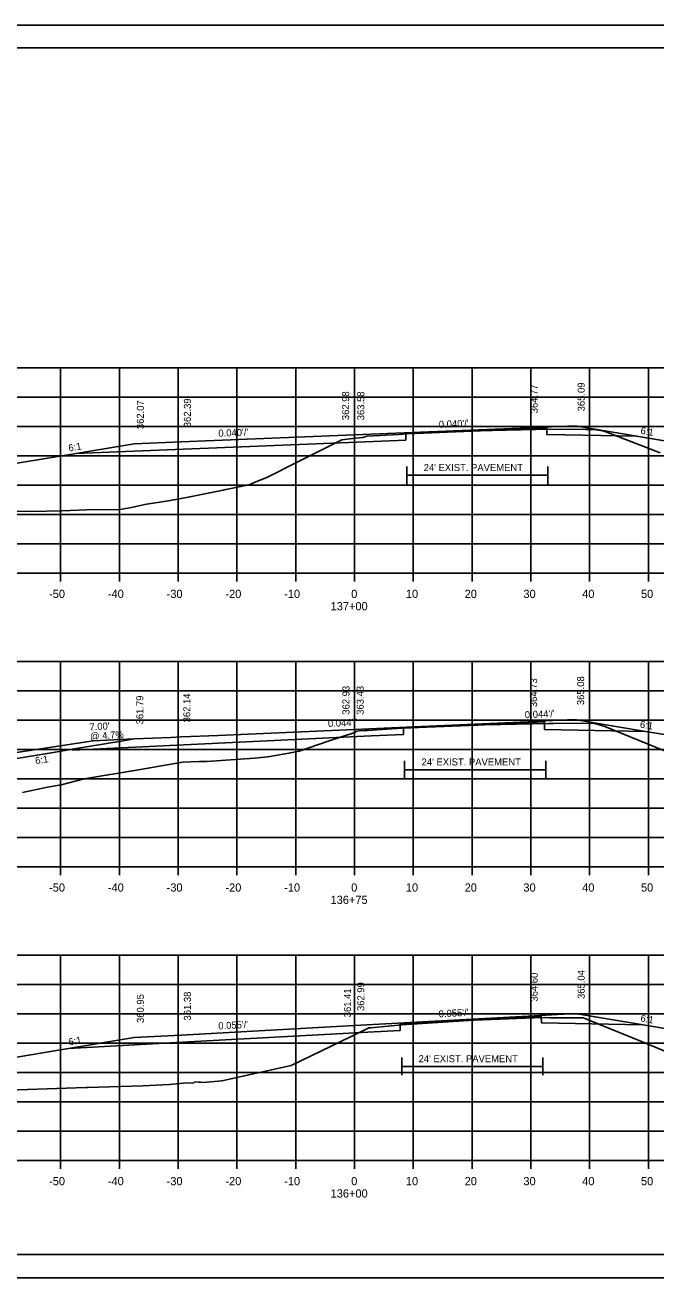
# Model space of a CAD drawing. Extents: x 1374859 to 1376773, y 382242 to 389804.
# Drawn here: x 1376078.5 to 1376185.9, y 385441.8 to 385655.1 of the extents above; entities that cross this region are included whole.
import ezdxf

# ---------------------------------------------------------------- set-up
doc = ezdxf.new("R2010")
doc.units = 0
for name, color, linetype in [('R_Axis', 7, 'Continuous'), ('R_Axis Annot', 7, 'Continuous'), ('R_Border', 7, 'Continuous'), ('R_Border Notes', 7, 'Continuous'), ('R_Drive', 7, 'Continuous'), ('R_Exist Surface', 7, 'Continuous'), ('R_Fin Surface', 7, 'Continuous'), ('R_Grid', 7, 'Continuous'), ('R_No Plot', 7, 'Continuous'), ('R_Xsect Elev', 7, 'Continuous'), ('R_Xsect Slope', 7, 'Continuous')]:
    doc.layers.add(name, color=color, linetype=linetype)

msp = doc.modelspace()

# ---------------------------------------------------------------- linework, layer by layer
at = {"layer": 'R_Axis'}
for p, q in [((1375994.57, 385561.79), (1376274.57, 385561.79)), ((1376084.57, 385560.39), (1376084.57, 385561.79)), ((1376094.57, 385560.39), (1376094.57, 385561.79)), ((1376104.57, 385560.39), (1376104.57, 385561.79)), ((1376114.57, 385560.39), (1376114.57, 385561.79)), ((1376124.57, 385560.39), (1376124.57, 385561.79)), ((1376134.57, 385560.39), (1376134.57, 385561.79)), ((1376144.57, 385560.39), (1376144.57, 385561.79)), ((1376154.57, 385560.39), (1376154.57, 385561.79)), ((1376164.57, 385560.39), (1376164.57, 385561.79)), ((1376174.57, 385560.39), (1376174.57, 385561.79)), ((1376184.57, 385560.39), (1376184.57, 385561.79)), ((1375994.57, 385511.79), (1376274.57, 385511.79)), ((1376084.57, 385510.39), (1376084.57, 385511.79)), ((1376094.57, 385510.39), (1376094.57, 385511.79)), ((1376104.57, 385510.39), (1376104.57, 385511.79)), ((1376114.57, 385510.39), (1376114.57, 385511.79)), ((1376124.57, 385510.39), (1376124.57, 385511.79)), ((1376134.57, 385510.39), (1376134.57, 385511.79)), ((1376144.57, 385510.39), (1376144.57, 385511.79)), ((1376154.57, 385510.39), (1376154.57, 385511.79)), ((1376164.57, 385510.39), (1376164.57, 385511.79)), ((1376174.57, 385510.39), (1376174.57, 385511.79)), ((1376184.57, 385510.39), (1376184.57, 385511.79)), ((1375994.57, 385461.79), (1376274.57, 385461.79)), ((1376084.57, 385460.39), (1376084.57, 385461.79)), ((1376094.57, 385460.39), (1376094.57, 385461.79)), ((1376104.57, 385460.39), (1376104.57, 385461.79)), ((1376114.57, 385460.39), (1376114.57, 385461.79)), ((1376124.57, 385460.39), (1376124.57, 385461.79)), ((1376134.57, 385460.39), (1376134.57, 385461.79)), ((1376144.57, 385460.39), (1376144.57, 385461.79)), ((1376154.57, 385460.39), (1376154.57, 385461.79)), ((1376164.57, 385460.39), (1376164.57, 385461.79)), ((1376174.57, 385460.39), (1376174.57, 385461.79)), ((1376184.57, 385460.39), (1376184.57, 385461.79))]:
    msp.add_line(p, q, dxfattribs=at)
at = {"layer": 'R_Border'}
for p, q in [((1375976.57, 385651.25), (1376292.75, 385651.25)), ((1376129.09, 385650.99), (1376129.09, 385650.99)), ((1376129.09, 385650.99), (1376129.09, 385650.99)), ((1376292.75, 385445.79), (1375976.57, 385445.79))]:
    msp.add_line(p, q, dxfattribs=at)
at = {"layer": 'R_Border Notes'}
for points in [[(1376143.47, 385579.98), (1376143.47, 385576.98)], [(1376167.48, 385579.98), (1376167.48, 385576.98)], [(1376143.47, 385578.48), (1376167.48, 385578.48)], [(1376143.1, 385529.85), (1376143.1, 385526.85)], [(1376167.11, 385529.85), (1376167.11, 385526.85)], [(1376143.1, 385528.35), (1376167.11, 385528.35)], [(1376142.6, 385479.32), (1376142.6, 385476.32)], [(1376142.6, 385477.82), (1376166.6, 385477.82)], [(1376166.6, 385479.32), (1376166.6, 385476.32)]]:
    msp.add_lwpolyline(points, dxfattribs=at)
at = {"layer": 'R_Drive'}
for p, q in [((1376015.62, 385522.06), (1376090.1, 385533.25)), ((1376090.1, 385533.25), (1376097.08, 385533.58))]:
    msp.add_line(p, q, dxfattribs=at)
at = {"layer": 'R_Exist Surface'}
for points in [[(1376071.38, 385572.39), (1376079.64, 385572.32), (1376084.76, 385572.43), (1376088.95, 385572.59), (1376090.35, 385572.63), (1376094.38, 385572.61), (1376096.34, 385572.95), (1376099.18, 385573.54), (1376102.95, 385574.15), (1376105.99, 385574.7), (1376109.95, 385575.47), (1376112.22, 385575.92), (1376112.38, 385576), (1376116.67, 385576.88), (1376117.78, 385577.35), (1376119.66, 385578.11), (1376125.06, 385580.83), (1376132.4, 385584.51), (1376134.75, 385584.8), (1376135.99, 385584.93), (1376136.69, 385585.12), (1376142.16, 385585.45), (1376143.47, 385585.53), (1376153.11, 385585.95), (1376155.53, 385586.06), (1376165.39, 385586.26), (1376167.69, 385586.31), (1376173.92, 385586.3), (1376175.33, 385586.29), (1376176.1, 385586.16), (1376177.03, 385586.01), (1376186.56, 385582.32)], [(1376078.11, 385524.49), (1376082.34, 385525.36), (1376084.65, 385525.77), (1376088.58, 385526.78), (1376097.81, 385528.34), (1376105.28, 385529.62), (1376108.12, 385529.77), (1376109.47, 385529.77), (1376117.54, 385530.3), (1376119.84, 385530.54), (1376123.72, 385531.23), (1376125.15, 385531.48), (1376130.26, 385533.28), (1376134.28, 385534.58), (1376134.55, 385534.7), (1376134.95, 385534.91), (1376135.39, 385534.94), (1376136.3, 385535), (1376136.51, 385535.01), (1376136.78, 385535.03), (1376143.44, 385535.45), (1376144, 385535.47), (1376155.57, 385535.96), (1376156.62, 385535.98), (1376167.68, 385536.24), (1376168.44, 385536.23), (1376175.13, 385536.26), (1376175.39, 385536.22), (1376176.61, 385535.89), (1376177.14, 385535.68), (1376193.15, 385529.18)], [(1376072.31, 385473.64), (1376088.85, 385474.23), (1376088.93, 385474.23), (1376089.14, 385474.24), (1376098.55, 385474.54), (1376103.1, 385474.77), (1376105.96, 385475.02), (1376107.18, 385475), (1376107.41, 385475.22), (1376108.1, 385475.17), (1376108.36, 385475.17), (1376108.8, 385475.09), (1376112, 385475.37), (1376118.39, 385476.79), (1376123.82, 385477.99), (1376134.02, 385482.93), (1376136.99, 385484.38), (1376137.33, 385484.41), (1376142.6, 385484.9), (1376143.45, 385484.95), (1376154.85, 385485.72), (1376165.14, 385486.07), (1376166.86, 385486.13), (1376167.8, 385486.12), (1376173.46, 385486.08), (1376173.93, 385485.91), (1376175.85, 385485.16), (1376183.38, 385482.04), (1376192.41, 385478.3)]]:
    msp.add_lwpolyline(points, dxfattribs=at)
at = {"layer": 'R_Fin Surface'}
for points in [[(1376039.68, 385573.28), (1376047.02, 385570.83), (1376075.09, 385580.19), (1376087.19, 385582.21), (1376097.09, 385583.86), (1376105.09, 385584.18), (1376134.59, 385585.37), (1376164.09, 385586.56), (1376172.09, 385586.88), (1376183.9, 385584.92), (1376194.09, 385583.22), (1376218.26, 385575.16)], [(1376087.18, 385582.21), (1376108.31, 385583.06), (1376137.79, 385584.25), (1376143.29, 385584.47), (1376143.3, 385585.55), (1376167.3, 385586.52), (1376167.31, 385585.44), (1376182.58, 385585.14)], [(1376043.57, 385522.27), (1376044.63, 385521.91), (1376047.86, 385520.84), (1376053.72, 385522.79), (1376075.08, 385529.91), (1376084.32, 385531.45), (1376086.89, 385531.88), (1376094.89, 385533.21), (1376097.08, 385533.58), (1376103.35, 385533.85), (1376105.08, 385533.93), (1376111.37, 385534.2), (1376134.58, 385535.22), (1376140.87, 385535.49), (1376164.08, 385536.52), (1376165.8, 385536.59), (1376172.08, 385536.87), (1376174.65, 385536.44), (1376184.09, 385534.87), (1376186.25, 385534.51), (1376194.08, 385533.2), (1376199.19, 385531.5), (1376218.1, 385525.2)], [(1376086.58, 385531.69), (1376107.91, 385532.71), (1376137.39, 385534.11), (1376142.89, 385534.37), (1376142.9, 385535.42), (1376166.9, 385536.48), (1376166.91, 385535.22), (1376184.09, 385534.87)], [(1376041.84, 385473.7), (1376050.41, 385470.84), (1376075.09, 385479.07), (1376085.92, 385480.87), (1376097.09, 385482.74), (1376105.09, 385483.17), (1376134.59, 385484.78), (1376164.09, 385486.39), (1376172.09, 385486.83), (1376184.68, 385484.73), (1376194.09, 385483.16), (1376219.98, 385474.53)], [(1376085.92, 385480.87), (1376107.36, 385482.05), (1376136.84, 385483.66), (1376142.34, 385483.95), (1376142.35, 385485.04), (1376166.35, 385486.35), (1376166.36, 385485.27), (1376183.52, 385484.92)]]:
    msp.add_lwpolyline(points, dxfattribs=at)
at = {"layer": 'R_Grid'}
for p, q in [((1375994.57, 385596.79), (1376274.57, 385596.79)), ((1376084.57, 385561.79), (1376084.57, 385596.79)), ((1376094.57, 385561.79), (1376094.57, 385596.79)), ((1376104.57, 385561.79), (1376104.57, 385596.79)), ((1376114.57, 385561.79), (1376114.57, 385596.79)), ((1376124.57, 385561.79), (1376124.57, 385596.79)), ((1376134.57, 385561.79), (1376134.57, 385596.79)), ((1376144.57, 385561.79), (1376144.57, 385596.79)), ((1376154.57, 385561.79), (1376154.57, 385596.79)), ((1376164.57, 385561.79), (1376164.57, 385596.79)), ((1376174.57, 385561.79), (1376174.57, 385596.79)), ((1376184.57, 385561.79), (1376184.57, 385596.79)), ((1375994.57, 385591.79), (1376274.57, 385591.79)), ((1375994.57, 385586.79), (1376274.57, 385586.79)), ((1375994.57, 385581.79), (1376274.57, 385581.79)), ((1375994.57, 385576.79), (1376274.57, 385576.79)), ((1375994.57, 385571.79), (1376274.57, 385571.79)), ((1375994.57, 385566.79), (1376274.57, 385566.79)), ((1375994.57, 385561.79), (1376274.57, 385561.79)), ((1375994.57, 385546.79), (1376274.57, 385546.79)), ((1376084.57, 385511.79), (1376084.57, 385546.79)), ((1376094.57, 385511.79), (1376094.57, 385546.79)), ((1376104.57, 385511.79), (1376104.57, 385546.79)), ((1376114.57, 385511.79), (1376114.57, 385546.79)), ((1376124.57, 385511.79), (1376124.57, 385546.79)), ((1376134.57, 385511.79), (1376134.57, 385546.79)), ((1376144.57, 385511.79), (1376144.57, 385546.79)), ((1376154.57, 385511.79), (1376154.57, 385546.79)), ((1376164.57, 385511.79), (1376164.57, 385546.79)), ((1376174.57, 385511.79), (1376174.57, 385546.79)), ((1376184.57, 385511.79), (1376184.57, 385546.79)), ((1375994.57, 385541.79), (1376274.57, 385541.79)), ((1375994.57, 385536.79), (1376274.57, 385536.79)), ((1375994.57, 385531.79), (1376274.57, 385531.79)), ((1375994.57, 385526.79), (1376274.57, 385526.79)), ((1375994.57, 385521.79), (1376274.57, 385521.79)), ((1375994.57, 385516.79), (1376274.57, 385516.79)), ((1375994.57, 385511.79), (1376274.57, 385511.79)), ((1375994.57, 385496.79), (1376274.57, 385496.79)), ((1376084.57, 385461.79), (1376084.57, 385496.79)), ((1376094.57, 385461.79), (1376094.57, 385496.79)), ((1376104.57, 385461.79), (1376104.57, 385496.79)), ((1376114.57, 385461.79), (1376114.57, 385496.79)), ((1376124.57, 385461.79), (1376124.57, 385496.79)), ((1376134.57, 385461.79), (1376134.57, 385496.79)), ((1376144.57, 385461.79), (1376144.57, 385496.79)), ((1376154.57, 385461.79), (1376154.57, 385496.79)), ((1376164.57, 385461.79), (1376164.57, 385496.79)), ((1376174.57, 385461.79), (1376174.57, 385496.79)), ((1376184.57, 385461.79), (1376184.57, 385496.79)), ((1375994.57, 385491.79), (1376274.57, 385491.79)), ((1375994.57, 385486.79), (1376274.57, 385486.79)), ((1375994.57, 385481.79), (1376274.57, 385481.79)), ((1375994.57, 385476.79), (1376274.57, 385476.79)), ((1375994.57, 385471.79), (1376274.57, 385471.79)), ((1375994.57, 385466.79), (1376274.57, 385466.79)), ((1375994.57, 385461.79), (1376274.57, 385461.79))]:
    msp.add_line(p, q, dxfattribs=at)
at = {"layer": 'R_No Plot'}
for p, q in [((1375964.17, 385655.14), (1376297.5, 385655.14)), ((1375964.17, 385441.81), (1376297.5, 385441.81))]:
    msp.add_line(p, q, dxfattribs=at)
for points in [[(1375964.16, 385655.14), (1376297.5, 385655.14), (1376297.5, 385441.81), (1375964.16, 385441.81)], [(1376210.49, 385651.25), (1376210.49, 385641.37), (1376246.22, 385641.37), (1376246.22, 385638.45), (1376269.42, 385638.45), (1376269.42, 385614.12), (1376292.75, 385614.12), (1376292.75, 385445.79), (1375976.57, 385445.79), (1375976.57, 385651.25)]]:
    msp.add_lwpolyline(points, close=True, dxfattribs=at)

# ---------------------------------------------------------------- texts
at = {"layer": 'R_Axis Annot'}
for s, p in [('-50', (1376082.61, 385557.59)), ('-40', (1376092.61, 385557.59)), ('-30', (1376102.61, 385557.59)), ('-20', (1376112.61, 385557.59)), ('-10', (1376122.61, 385557.59)), ('0', (1376134.01, 385557.59)), ('10', (1376143.31, 385557.59)), ('20', (1376153.31, 385557.59)), ('30', (1376163.31, 385557.59)), ('40', (1376173.31, 385557.59)), ('50', (1376183.31, 385557.59)), ('137+00', (1376130.51, 385555.49)), ('-50', (1376082.61, 385507.59)), ('-40', (1376092.61, 385507.59)), ('-30', (1376102.61, 385507.59)), ('-20', (1376112.61, 385507.59)), ('-10', (1376122.61, 385507.59)), ('0', (1376134.01, 385507.59)), ('10', (1376143.31, 385507.59)), ('20', (1376153.31, 385507.59)), ('30', (1376163.31, 385507.59)), ('40', (1376173.31, 385507.59)), ('50', (1376183.31, 385507.59)), ('136+75', (1376130.5, 385505.49)), ('-50', (1376082.61, 385457.59)), ('-40', (1376092.61, 385457.59)), ('-30', (1376102.61, 385457.59)), ('-20', (1376112.61, 385457.59)), ('-10', (1376122.61, 385457.59)), ('0', (1376134.01, 385457.59)), ('10', (1376143.31, 385457.59)), ('20', (1376153.31, 385457.59)), ('30', (1376163.31, 385457.59)), ('40', (1376173.31, 385457.59)), ('50', (1376183.31, 385457.59)), ('136+00', (1376130.51, 385455.49))]:
    msp.add_text(s, height=1.4, dxfattribs=at).set_placement(p)
at = {"layer": 'R_Border Notes'}
for p in [(1376146.34, 385579.2), (1376145.98, 385529.07), (1376145.47, 385478.54)]:
    msp.add_text("24' EXIST. PAVEMENT", height=1.2, rotation=0, dxfattribs=at).set_placement(p)
at = {"layer": 'R_Xsect Elev'}
for s, p in [('364.77', (1376165.74, 385589.04)), ('365.09', (1376173.74, 385589.37)), ('362.07', (1376098.74, 385586.34)), ('362.39', (1376106.74, 385586.66)), ('362.98', (1376133.66, 385587.87)), ('363.58', (1376136.24, 385587.85)), ('364.73', (1376165.64, 385539)), ('365.08', (1376173.64, 385539.35)), ('362.93', (1376133.72, 385537.72)), ('363.43', (1376136.14, 385537.71)), ('361.79', (1376098.64, 385536.06)), ('362.14', (1376106.64, 385536.41)), ('364.60', (1376165.74, 385488.87)), ('365.04', (1376173.74, 385489.31)), ('361.38', (1376106.74, 385485.65)), ('361.41', (1376133.97, 385486.2)), ('362.99', (1376136.24, 385487.26)), ('360.95', (1376098.74, 385485.22))]:
    msp.add_text(s, height=1.2, rotation=90, dxfattribs=at).set_placement(p)
at = {"layer": 'R_Xsect Slope'}
for s, rotation, p in [("0.040'/'", 2.3108, (1376111.44, 385585.04)), ("0.040'/'", 2.3108, (1376148.94, 385586.55)), ('6:1', 350.5358, (1376183.17, 385585.54)), ('6:1', 9.4642, (1376086, 385582.52)), ("0.044'/'", 2.5149, (1376163.58, 385537.1)), ("7.00'", 3.4721, (1376089.51, 385535.02)), ("0.044'/'", 2.5149, (1376130.08, 385535.63)), ('6:1', 350.5353, (1376183.06, 385535.53)), ('@ 4.7%', 3.4721, (1376089.61, 385533.43)), ('6:1', 9.4647, (1376080.35, 385529.27)), ("0.055'/'", 3.126, (1376148.93, 385486.17)), ('6:1', 350.5358, (1376183.17, 385485.49)), ("0.055'/'", 3.126, (1376111.43, 385484.12)), ('6:1', 9.4642, (1376086, 385481.39))]:
    msp.add_text(s, height=1.2, rotation=rotation, dxfattribs=at).set_placement(p)

doc.saveas('drawing.dxf')
